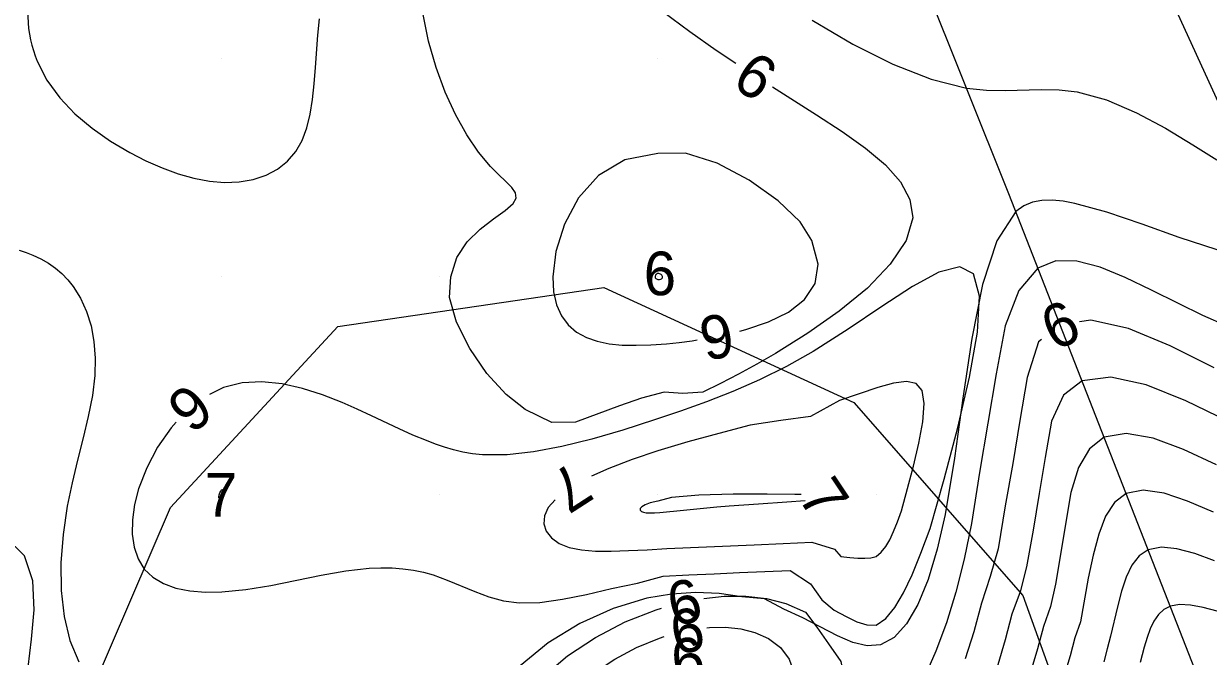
# Model space of a CAD drawing. Extents: x 2602990 to 2605851, y 618069 to 619180.
# Drawn here: x 2603970.9 to 2604025.2, y 618532.6 to 618561.6 of the extents above; entities that cross this region are included whole.
import ezdxf

# ---------------------------------------------------------------- set-up
doc = ezdxf.new("R2010")
doc.units = 0
for name, color, linetype in [('DTM Contours Major', 7, 'Continuous'), ('DTM Contours Major Text', 7, 'Continuous'), ('DTM Contours Minor', 7, 'Continuous'), ('DTM Contours Minor Text', 7, 'Continuous'), ('Exist DTM Breakline', 7, 'Continuous'), ('Exist DTM Crownline', 7, 'Continuous'), ('Exist DTM QL2 LIDAR Elevation Point', 7, 'Continuous'), ('Exist Roads EOP', 7, 'Continuous'), ('PH Exist DTM Breakline', 7, 'Continuous'), ('PH Exist DTM Obscure Area', 7, 'Continuous')]:
    doc.layers.add(name, color=color, linetype=linetype)

msp = doc.modelspace()

# ---------------------------------------------------------------- linework, layer by layer
at = {"layer": 'DTM Contours Major'}
for points in [[(2604000, 618555.654), (2603998.477, 618555.368), (2603997.266, 618554.646), (2603996.348, 618553.617), (2603995.706, 618552.413), (2603995.323, 618551.164), (2603995.182, 618550), (2603995.215, 618549.307), (2603995.348, 618548.712), (2603995.572, 618548.211), (2603995.88, 618547.798), (2603996.265, 618547.468), (2603996.718, 618547.217), (2603997.213, 618547.044), (2603997.761, 618546.932), (2603998.357, 618546.872), (2603998.996, 618546.858), (2603999.673, 618546.881), (2604000.384, 618546.934), (2604000.972, 618546.993), (2604001.574, 618547.069), (2604001.804, 618547.104)], [(2604003.762, 618547.507), (2604004.035, 618547.579), (2604005.063, 618547.93), (2604005.987, 618548.384), (2604006.727, 618548.964), (2604007.205, 618549.691), (2604007.342, 618550.586), (2604007.058, 618551.67), (2604006.526, 618552.517), (2604005.513, 618553.489), (2604004.185, 618554.437), (2604002.711, 618555.214), (2604001.26, 618555.669), (2604000, 618555.654)], [(2604026.103, 618547.742), (2604024.991, 618548.233), (2604023.88, 618548.771), (2604022.641, 618549.394), (2604021.431, 618549.976), (2604020.278, 618550.441), (2604019.207, 618550.717), (2604018.247, 618550.729), (2604017.423, 618550.404), (2604016.558, 618549.367), (2604015.923, 618547.75), (2604015.516, 618545.549), (2604014.744, 618541.02), (2604014.376, 618538.684), (2604014.045, 618537.051), (2604013.663, 618535.536), (2604013.231, 618534.132), (2604012.751, 618532.833), (2604012.225, 618531.631)], [(2604002.1, 618535.251), (2604003.041, 618535.351), (2604004.035, 618535.354), (2604004.982, 618535.243), (2604005.87, 618535.015), (2604006.764, 618534.618), (2604007.288, 618533.931), (2604007.828, 618533.158), (2604008.393, 618532.36), (2604008.587, 618531.308), (2604008.388, 618530), (2604007.809, 618528.504), (2604006.685, 618526.764), (2604005.179, 618524.971), (2604003.454, 618523.311), (2604001.674, 618521.973), (2604000, 618521.147)], [(2604000, 618521.147), (2603998.302, 618520.616), (2603996.781, 618520.466), (2603995.446, 618520.645), (2603994.307, 618521.104), (2603993.376, 618521.793), (2603992.661, 618522.661), (2603992.176, 618523.653), (2603991.907, 618524.739), (2603991.849, 618525.887), (2603991.996, 618527.064), (2603992.342, 618528.238), (2603992.882, 618529.374), (2603993.693, 618530.556), (2603994.697, 618531.64), (2603995.857, 618532.612), (2603997.138, 618533.459), (2603998.503, 618534.167), (2603999.915, 618534.724), (2604000.155, 618534.794)]]:
    msp.add_lwpolyline(points, dxfattribs=at)
at = {"layer": 'DTM Contours Minor'}
for points in [[(2603971.061, 618562.738), (2603971.132, 618561.399), (2603971.173, 618561.135), (2603971.223, 618560.878), (2603971.283, 618560.625), (2603971.354, 618560.378), (2603971.434, 618560.136), (2603971.524, 618559.9), (2603971.976, 618559.015), (2603972.563, 618558.207), (2603973.261, 618557.474), (2603974.046, 618556.814), (2603974.894, 618556.224), (2603975.78, 618555.701), (2603976.516, 618555.325), (2603977.255, 618554.999), (2603977.991, 618554.73), (2603978.717, 618554.524), (2603979.426, 618554.388), (2603980.113, 618554.328), (2603980.796, 618554.352), (2603981.437, 618554.465), (2603982.026, 618554.663), (2603982.555, 618554.945), (2603983.012, 618555.309), (2603983.389, 618555.751), (2603983.676, 618556.26), (2603983.889, 618556.833), (2603984.044, 618557.463), (2603984.153, 618558.14), (2603984.232, 618558.855), (2603984.295, 618559.599), (2603984.408, 618561.079), (2603984.473, 618561.843)], [(2603990.497, 618550), (2603990.769, 618550.885), (2603991.248, 618551.606), (2603991.839, 618552.187), (2603992.45, 618552.656), (2603992.988, 618553.038), (2603993.36, 618553.36), (2603993.492, 618553.611), (2603993.459, 618553.854), (2603993.294, 618554.103), (2603993.027, 618554.377), (2603992.692, 618554.691), (2603992.32, 618555.064), (2603991.774, 618555.721), (2603991.234, 618556.518), (2603990.718, 618557.44), (2603990.242, 618558.474), (2603989.821, 618559.604), (2603989.474, 618560.818), (2603989.17, 618562.348)], [(2604000.225, 618562.165), (2604001.454, 618561.25), (2604002.672, 618560.4), (2604003.568, 618559.803)], [(2604007.079, 618561.769), (2604008.942, 618560.672), (2604010.773, 618559.751), (2604012.525, 618559.061), (2604014.151, 618558.653), (2604015.065, 618558.556), (2604015.931, 618558.541), (2604017.58, 618558.597), (2604018.395, 618558.584), (2604019.225, 618558.489), (2604020.575, 618558.116), (2604021.945, 618557.527), (2604023.281, 618556.813), (2604024.527, 618556.062), (2604025.627, 618555.364)], [(2604005.249, 618558.718), (2604007.278, 618557.435), (2604008.455, 618556.665), (2604009.522, 618555.902), (2604010.428, 618555.135), (2604011.124, 618554.355), (2604011.559, 618553.551), (2604011.682, 618552.713), (2604011.381, 618551.662), (2604010.657, 618550.577), (2604009.603, 618549.487), (2604008.312, 618548.422), (2604006.877, 618547.411), (2604005.391, 618546.482), (2604004.539, 618545.992), (2604003.7, 618545.535), (2604002.872, 618545.108), (2604002.052, 618544.709), (2604001.141, 618544.65), (2604000.288, 618544.703), (2603999.251, 618544.44), (2603998.238, 618544.075), (2603996.219, 618543.335), (2603995.133, 618543.318), (2603993.911, 618543.911), (2603993.036, 618544.596), (2603992.156, 618545.57), (2603991.367, 618546.716), (2603990.764, 618547.915), (2603990.442, 618549.049), (2603990.497, 618550)], [(2604025.644, 618551.234), (2604023.909, 618551.809), (2604022.201, 618552.417), (2604020.585, 618552.968), (2604019.121, 618553.371), (2604018.581, 618553.472), (2604018.076, 618553.521), (2604017.607, 618553.509), (2604017.173, 618553.424), (2604016.774, 618553.255), (2604016.41, 618552.99), (2604015.534, 618551.659), (2604014.883, 618549.646), (2604014.388, 618547.167), (2604013.983, 618544.439), (2604013.599, 618541.68), (2604013.171, 618539.104), (2604012.808, 618537.503), (2604012.39, 618536.12), (2604011.92, 618534.972), (2604011.398, 618534.078), (2604010.826, 618533.456), (2604010.205, 618533.123), (2604009.594, 618533.076), (2604008.938, 618533.232), (2604008.232, 618533.534), (2604006.651, 618534.354), (2604005.766, 618534.758), (2604004.884, 618535.23), (2604003.851, 618535.327), (2604002.814, 618535.474), (2604001.737, 618535.518), (2604000.626, 618535.447), (2603999.491, 618535.252), (2603997.938, 618534.782), (2603996.413, 618534.092), (2603994.972, 618533.208), (2603993.675, 618532.157)], [(2603970.708, 618551.226), (2603971.028, 618551.121), (2603971.333, 618551.001), (2603971.7, 618550.827), (2603972.043, 618550.628), (2603972.364, 618550.402), (2603972.661, 618550.149), (2603972.934, 618549.867), (2603973.184, 618549.556), (2603973.519, 618549.019), (2603973.793, 618548.416), (2603974, 618547.754), (2603974.135, 618547.037), (2603974.195, 618546.273), (2603974.174, 618545.468), (2603974.06, 618544.553), (2603973.872, 618543.6), (2603973.637, 618542.612), (2603973.38, 618541.593), (2603973.127, 618540.547), (2603972.906, 618539.477), (2603972.714, 618538.178), (2603972.617, 618536.882), (2603972.629, 618535.618), (2603972.762, 618534.419), (2603973.029, 618533.316), (2603973.445, 618532.339)], [(2604012.489, 618538.459), (2604013.124, 618540.716), (2604013.754, 618543.091), (2604014.293, 618545.402), (2604014.651, 618547.469), (2604014.741, 618549.11), (2604014.474, 618550.145), (2604013.844, 618550.452), (2604012.888, 618550.208), (2604011.672, 618549.556), (2604010.262, 618548.639), (2604008.724, 618547.6), (2604007.125, 618546.582), (2604005.891, 618545.89), (2604004.661, 618545.281), (2604003.439, 618544.744), (2604002.227, 618544.265), (2604001.027, 618543.833), (2603999.842, 618543.433), (2603998.382, 618542.967), (2603996.962, 618542.554), (2603995.596, 618542.214), (2603994.298, 618541.968), (2603993.08, 618541.836), (2603991.957, 618541.839), (2603991.497, 618541.887), (2603991.054, 618541.963), (2603990.625, 618542.063), (2603990.204, 618542.185), (2603989.79, 618542.327), (2603989.377, 618542.485), (2603988.761, 618542.744), (2603988.138, 618543.027), (2603986.861, 618543.629), (2603986.2, 618543.933), (2603985.521, 618544.229), (2603984.618, 618544.582), (2603983.694, 618544.879), (2603982.763, 618545.091), (2603981.84, 618545.19), (2603980.938, 618545.145), (2603980.072, 618544.93), (2603979.434, 618544.608)], [(2604000, 618550.157), (2603999.96, 618550.148), (2603999.927, 618550.128), (2603999.9, 618550.1), (2603999.881, 618550.068), (2603999.869, 618550.033), (2603999.866, 618550), (2603999.876, 618549.96), (2603999.9, 618549.928), (2603999.935, 618549.903), (2603999.997, 618549.882), (2604000.065, 618549.877), (2604000.134, 618549.889), (2604000.163, 618549.903), (2604000.184, 618549.918), (2604000.2, 618549.937), (2604000.21, 618549.959), (2604000.213, 618549.984), (2604000.209, 618550.014), (2604000.196, 618550.046), (2604000.176, 618550.072), (2604000.147, 618550.1), (2604000.112, 618550.125), (2604000.073, 618550.145), (2604000.035, 618550.157), (2604000, 618550.157)], [(2604025.506, 618545.83), (2604023.496, 618546.842), (2604021.576, 618547.623), (2604019.853, 618548.005), (2604019.331, 618547.936)], [(2604017.584, 618547.127), (2604017.449, 618547.018), (2604016.929, 618545.385), (2604016.603, 618543.406), (2604016.268, 618541.444), (2604015.929, 618539.489), (2604015.596, 618537.522), (2604015.229, 618536.246), (2604014.833, 618535.031), (2604014.484, 618533.72), (2604014.092, 618532.481)], [(2604011.175, 618539.272), (2604011.716, 618541.309), (2604011.97, 618542.367), (2604012.152, 618543.35), (2604012.215, 618544.183), (2604012.113, 618544.79), (2604011.835, 618545.105), (2604011.391, 618545.201), (2604010.8, 618545.125), (2604010.079, 618544.923), (2604008.328, 618544.33), (2604006.999, 618543.588), (2604005.64, 618543.412), (2604004.231, 618543.188), (2604002.788, 618542.813), (2604001.364, 618542.427), (2603999.993, 618542.02), (2603998.819, 618541.625), (2603997.744, 618541.208), (2603996.957, 618540.85)], [(2604026.133, 618543.375), (2604024.206, 618544.319), (2604022.385, 618545.043), (2604020.767, 618545.398), (2604019.449, 618545.233), (2604018.593, 618544.573), (2604018.044, 618543.382), (2604017.764, 618541.718), (2604017.477, 618540.064), (2604017.202, 618538.377), (2604016.908, 618536.704), (2604016.613, 618535.554), (2604016.237, 618534.523), (2604015.929, 618533.34), (2604015.582, 618532.194), (2604015.193, 618531.081), (2604014.763, 618529.999), (2604014.15, 618528.647), (2604013.475, 618527.343), (2604012.745, 618526.088), (2604011.969, 618524.887), (2604011.155, 618523.742), (2604010.309, 618522.657), (2604009.933, 618522.205)], [(2603977.91, 618543.334), (2603977.671, 618543.074), (2603977.053, 618542.188), (2603976.551, 618541.239), (2603976.18, 618540.269), (2603975.995, 618539.551), (2603975.897, 618538.858), (2603975.888, 618538.202), (2603975.973, 618537.598), (2603976.156, 618537.058), (2603976.441, 618536.595), (2603976.831, 618536.219), (2603977.318, 618535.929), (2603977.889, 618535.721), (2603978.534, 618535.59), (2603979.243, 618535.533), (2603980.005, 618535.544), (2603981.098, 618535.655), (2603982.239, 618535.845), (2603984.561, 618536.309), (2603985.687, 618536.506), (2603986.754, 618536.63), (2603987.294, 618536.653), (2603987.81, 618536.645), (2603988.306, 618536.607), (2603988.783, 618536.54), (2603989.242, 618536.445), (2603989.687, 618536.323), (2603990.338, 618536.092), (2603991.605, 618535.566), (2603992.249, 618535.327), (2603992.919, 618535.143), (2603993.628, 618535.042), (2603994.588, 618535.06), (2603995.622, 618535.206), (2603996.718, 618535.434), (2603997.866, 618535.697), (2603999.054, 618535.949), (2604000.237, 618536.275), (2604001.418, 618536.332), (2604002.585, 618536.38), (2604003.742, 618536.434), (2604004.897, 618536.481), (2604006.057, 618536.535), (2604007.002, 618535.915), (2604007.51, 618535.188), (2604008.074, 618534.713), (2604008.624, 618534.412), (2604009.126, 618534.172), (2604009.584, 618534.03), (2604010, 618534.023), (2604010.448, 618534.328), (2604010.865, 618534.824), (2604011.264, 618535.497), (2604011.659, 618536.335), (2604012.063, 618537.327), (2604012.489, 618538.459)], [(2604025.613, 618541.378), (2604024.106, 618542.08), (2604022.706, 618542.595), (2604021.472, 618542.819), (2604020.461, 618542.647), (2604019.79, 618542.109), (2604019.292, 618541.253), (2604018.942, 618540.112), (2604018.23, 618535.902), (2604018, 618534.879), (2604017.686, 618533.959), (2604017.412, 618532.931), (2604017.105, 618531.917)], [(2603979.87, 618540), (2603979.909, 618540.092), (2603979.957, 618540.172), (2603980, 618540.225), (2603980.022, 618540.24), (2603980.036, 618540.238), (2603980.043, 618540.222), (2603980.043, 618540.194), (2603980.027, 618540.113), (2603979.995, 618540.018), (2603979.954, 618539.928), (2603979.91, 618539.862), (2603979.889, 618539.843), (2603979.87, 618539.839), (2603979.855, 618539.855), (2603979.853, 618539.915), (2603979.87, 618540)], [(2604025.471, 618539.208), (2604024.292, 618539.714), (2604023.21, 618540.071), (2604022.259, 618540.21), (2604021.474, 618540.061), (2604020.939, 618539.653), (2604020.529, 618539.014), (2604020.212, 618538.191), (2604019.957, 618537.232), (2604019.734, 618536.183), (2604019.385, 618534.17), (2604019.125, 618533.443), (2604018.901, 618532.621), (2604018.656, 618531.801)], [(2603995.285, 618539.771), (2603994.964, 618539.414), (2603994.791, 618539.035), (2603994.765, 618538.667), (2603994.877, 618538.325), (2603995.116, 618538.022), (2603995.471, 618537.771), (2603995.932, 618537.585), (2603996.491, 618537.471), (2603997.137, 618537.42), (2603997.861, 618537.415), (2603998.654, 618537.439), (2603999.508, 618537.477), (2604000.4, 618537.541), (2604004.407, 618537.709), (2604005.745, 618537.76), (2604007.05, 618537.826), (2604008.098, 618537.504), (2604008.391, 618537.175), (2604008.796, 618537.128), (2604009.159, 618537.096), (2604009.481, 618537.087), (2604009.761, 618537.112), (2604010, 618537.178), (2604010.243, 618537.371), (2604010.451, 618537.626), (2604010.635, 618537.942), (2604010.808, 618538.322), (2604010.984, 618538.765), (2604011.175, 618539.272)], [(2604000, 618539.705), (2603999.649, 618539.627), (2603999.406, 618539.542), (2603999.257, 618539.455), (2603999.188, 618539.372), (2603999.187, 618539.298), (2603999.238, 618539.238), (2603999.331, 618539.198), (2603999.462, 618539.175), (2603999.63, 618539.168), (2603999.836, 618539.174), (2604000.079, 618539.19), (2604001.172, 618539.294), (2604002.694, 618539.442), (2604003.259, 618539.49), (2604004.616, 618539.588), (2604005.906, 618539.671), (2604006.755, 618539.732)], [(2604006.571, 618540.008), (2604006.275, 618540.014), (2604005.015, 618540.029), (2604003.443, 618540.025), (2604001.874, 618539.983), (2604000.622, 618539.883), (2604000, 618539.705)], [(2603971.121, 618532.089), (2603971.264, 618533.372), (2603971.388, 618534.731), (2603971.334, 618536.047), (2603970.945, 618537.198), (2603970.062, 618538.065)], [(2604025.531, 618536.978), (2604024.626, 618537.301), (2604023.804, 618537.519), (2604023.086, 618537.591), (2604022.487, 618537.475), (2604022.07, 618537.197), (2604021.739, 618536.769), (2604021.477, 618536.22), (2604021.262, 618535.574), (2604021.075, 618534.86), (2604020.757, 618533.523), (2604020.609, 618532.934), (2604020.45, 618532.336)], [(2604025.641, 618534.664), (2604024.999, 618534.831), (2604024.424, 618534.935), (2604023.922, 618534.961), (2604023.5, 618534.89), (2604023.197, 618534.737), (2604022.95, 618534.506), (2604022.748, 618534.209), (2604022.58, 618533.854), (2604022.436, 618533.453), (2604022.304, 618533.016), (2604022.112, 618532.309)], [(2604002.236, 618533.904), (2604002.37, 618533.92), (2604003.1, 618533.93), (2604003.793, 618533.855), (2604004.436, 618533.691), (2604005.075, 618533.402), (2604005.613, 618532.992), (2604006.019, 618532.453), (2604006.266, 618531.78), (2604006.324, 618530.965), (2604006.164, 618530), (2604005.721, 618528.898), (2604004.893, 618527.618), (2604003.792, 618526.299), (2604002.534, 618525.079), (2604001.232, 618524.098), (2604000, 618523.494)], [(2604000, 618523.494), (2603998.758, 618523.108), (2603997.64, 618523.002), (2603996.655, 618523.137), (2603995.815, 618523.475), (2603995.129, 618523.977), (2603994.607, 618524.607), (2603994.26, 618525.321), (2603994.078, 618526.1), (2603994.054, 618526.923), (2603994.183, 618527.768), (2603994.456, 618528.614), (2603994.868, 618529.438), (2603995.475, 618530.303), (2603996.22, 618531.104), (2603997.076, 618531.828), (2603998.019, 618532.465), (2603999.023, 618533.002), (2604000.063, 618533.429), (2604000.283, 618533.495)]]:
    msp.add_lwpolyline(points, dxfattribs=at)
at = {"layer": 'Exist DTM Breakline'}
msp.add_spline([(2603647.352, 618520.802), (2603704.337, 618541.966), (2603758.983, 618562.663), (2603811.118, 618582.434), (2603865.604, 618602.567), (2603913.966, 618621.231), (2603963.574, 618640.143), (2603974.725, 618636.355), (2603978.77, 618630.138), (2603971.844, 618627.992), (2603956.88, 618621.982), (2603923.969, 618609.772), (2603877.426, 618591.796), (2603827.273, 618571.857), (2603776.875, 618552.809), (2603720.479, 618530.104), (2603675.109, 618514.176), (2603657.355, 618505.354), (2603640.368, 618498.804), (2603619.191, 618491.366), (2603591.676, 618480.386)], degree=3, dxfattribs=at)
at = {"layer": 'Exist DTM Crownline'}
msp.add_spline([(2603233.488, 618380.754), (2603285.185, 618400.095), (2603335.457, 618418.629), (2603390.812, 618439.069), (2603440.087, 618457.325), (2603493.996, 618477.231), (2603542.655, 618495.301), (2603600.808, 618516.867), (2603653.659, 618536.362), (2603706.222, 618555.742), (2603764.811, 618577.593), (2603823.52, 618599.847), (2603878.564, 618620.56), (2603937.951, 618643.078), (2603997.369, 618665.789), (2604036.209, 618680.665), (2604055.311, 618688.017)], degree=3, dxfattribs=at)
at = {"layer": 'Exist DTM QL2 LIDAR Elevation Point'}
for p, q in [((2603980, 618560), (2603980, 618560)), ((2603990, 618560), (2603990, 618560)), ((2604000, 618560), (2604000, 618560)), ((2603980, 618550), (2603980, 618550)), ((2603990, 618550), (2603990, 618550)), ((2604000, 618550), (2604000, 618550)), ((2603980, 618540), (2603980, 618540)), ((2603990, 618540), (2603990, 618540)), ((2604000, 618540), (2604000, 618540)), ((2604010, 618540), (2604010, 618540))]:
    msp.add_line(p, q, dxfattribs=at)
at = {"layer": 'Exist Roads EOP'}
for points in [[(2603230.17, 618389.98), (2603282.929, 618409.597), (2603332.773, 618427.868), (2603388.167, 618448.413), (2603437.203, 618466.721), (2603490.778, 618486.527), (2603539.039, 618504.558), (2603597.451, 618526.156), (2603651.053, 618545.972), (2603705.208, 618566.084), (2603762.02, 618587.183), (2603820.334, 618609.162), (2603876.341, 618629.99), (2603934.909, 618652.28), (2603996.409, 618675.568), (2604033.216, 618689.957), (2604052.01, 618697.199)], [(2604034.633, 618668.486), (2603984.89, 618650.123), (2603936.767, 618631.654), (2603888.195, 618613.335), (2603837.766, 618594.258), (2603782.918, 618573.705), (2603731.939, 618554.39), (2603671.126, 618532.171), (2603621.822, 618514.106), (2603561.545, 618491.877), (2603506.421, 618471.293), (2603452.163, 618451.33), (2603398.364, 618431.316), (2603341.431, 618410.355), (2603281.65, 618388.199), (2603223.033, 618366.475), (2603185.717, 618352.612)]]:
    msp.add_spline(points, degree=3, dxfattribs=at)
at = {"layer": 'PH Exist DTM Breakline'}
for points in [[(2604045.714, 618453.546), (2604044.946, 618473.566), (2604043.333, 618491.969), (2604041.8, 618507.386), (2604040.227, 618514.293), (2604035.859, 618528.229), (2604032.582, 618541.816), (2604027.277, 618554.564), (2604019.525, 618571.495), (2604012.48, 618586.034), (2604006.554, 618597.689), (2603992.13, 618636.179), (2603991.872, 618638.982), (2603991.977, 618641.654), (2603992.516, 618646.05), (2603993.333, 618649.771), (2603994.146, 618652.056)], [(2604039.099, 618441.937), (2604038.633, 618446.16), (2604036.671, 618455.507), (2604035.673, 618467.671), (2604035.277, 618478.62), (2604033.892, 618500.873), (2604030.61, 618514.776), (2604025.18, 618530.601), (2604016.09, 618553.807), (2604008.263, 618573.362), (2604002.452, 618586.829), (2603981.38, 618632.847), (2603979.807, 618635.771), (2603978.555, 618638.427), (2603977.233, 618639.272), (2603974.326, 618640.189), (2603971.149, 618640.923), (2603968.018, 618641.656), (2603966.006, 618642.026)]]:
    msp.add_lwpolyline(points, dxfattribs=at)
at = {"layer": 'PH Exist DTM Obscure Area'}
msp.add_lwpolyline([(2603906.066, 618507.442), (2603912.917, 618514.927), (2603927.787, 618520.269), (2603943.628, 618522.918), (2603951.052, 618521.356), (2603958.231, 618520.733), (2603969.414, 618519.449), (2603973.069, 618528.778), (2603977.651, 618539.411), (2603985.315, 618547.728), (2603997.522, 618549.513), (2604008.985, 618544.235), (2604016.728, 618535.388), (2604020.855, 618523.914), (2604021.832, 618510.406), (2604022.188, 618499.829), (2604022.397, 618491.72), (2604022.086, 618477.726), (2604019.259, 618467.936)], dxfattribs=at)

# ---------------------------------------------------------------- texts
at = {"layer": 'DTM Contours Major Text'}
for rotation, p in [(191.6199, (2604003.228, 618548.386)), (13.2144, (2604000.711, 618533.938))]:
    msp.add_text('6', height=2, rotation=rotation, dxfattribs=at).set_placement(p)
at = {"layer": 'DTM Contours Minor Text'}
for s, rotation, p in [('6', 327.1572, (2604003.315, 618558.772)), ('6', 24.8595, (2604018.188, 618546.575)), ('6', 219.8972, (2603978.479, 618545.221)), ('7', 212.8358, (2603996.084, 618541.569)), ('7', 303.8241, (2604006.371, 618539.9)), ('6', 11.8258, (2604000.814, 618532.64)), ('6', 8.9754, (2604000.788, 618531.33))]:
    msp.add_text(s, height=2, rotation=rotation, dxfattribs=at).set_placement(p)
for s, p in [('6', (2603999.346, 618549.157)), ('7', (2603979.217, 618539))]:
    msp.add_text(s, height=2, dxfattribs=at).set_placement(p)

doc.saveas('drawing.dxf')
